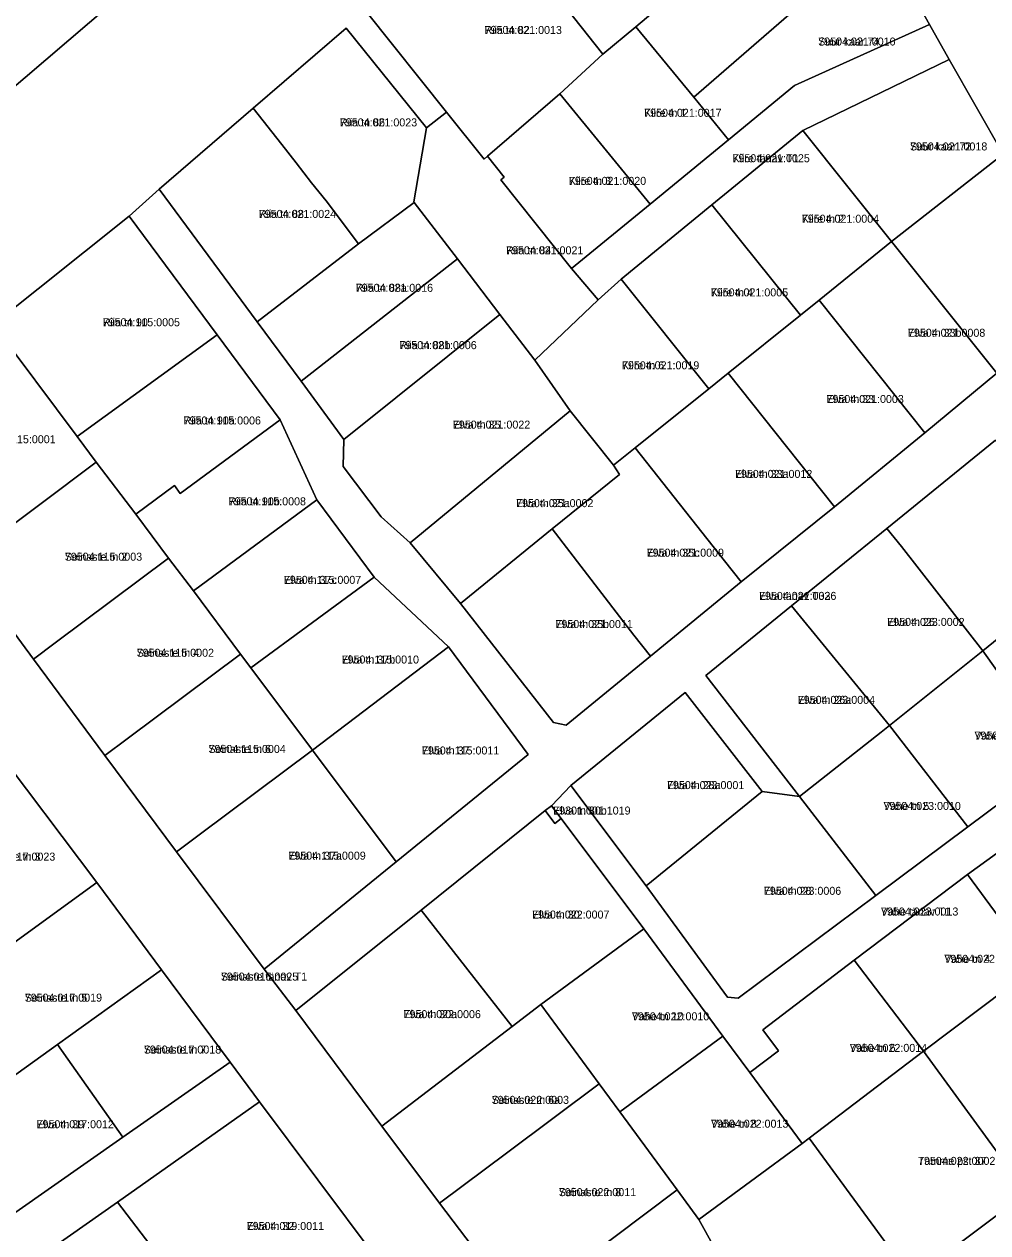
# Model space of a CAD drawing. Extents: x 643847 to 663718, y 6468443 to 6482775.
# Drawn here: x 657926.4 to 658107, y 6472296.7 to 6472523.3 of the extents above; entities that cross this region are included whole.
import ezdxf

# ---------------------------------------------------------------- set-up
doc = ezdxf.new("R2010")
doc.units = 0
for name, color, linetype in [('L_AADRESS', 7, 'Continuous'), ('PIIR', 7, 'Continuous'), ('TUNNUS', 7, 'Continuous')]:
    doc.layers.add(name, color=color, linetype=linetype)

msp = doc.modelspace()

# ---------------------------------------------------------------- linework, layer by layer
at = {"layer": 'PIIR'}
for points in [[(658109.9, 6472498.98), (658099.8, 6472516.73), (658096.1, 6472523.25), (658088.38, 6472536.99), (658078.58, 6472554.42), (658060.67, 6472585.95), (658078.69, 6472600.94), (658092.96, 6472575.85), (658108.64, 6472548.01)], [(657910.09, 6472499.35), (657946.8, 6472530.68)], [(657990.5, 6472525.72), (658005.52, 6472506.81), (658001.79, 6472503.87), (657986.74, 6472522.57), (657969.28, 6472507.57), (657951.64, 6472492.37), (657946.06, 6472487.35), (657920.56, 6472467)], [(658108.45, 6472445.36), (658088.1, 6472428.77), (658070.24, 6472414.27), (658054.19, 6472401.23), (658071.7, 6472378.57), (658064.75, 6472379.46), (658050.3, 6472398.07), (658028.88, 6472380.59), (658025.23, 6472376.82), (658024.07, 6472375.91), (658000.8, 6472357.25), (657977.32, 6472338.42), (657971.33, 6472346.15), (657996.08, 6472366.27), (658020.87, 6472386.41), (658005.92, 6472406.57), (657991.96, 6472419.69), (657981.25, 6472434.15), (657974.33, 6472449.18), (657962.55, 6472465.09), (657946.06, 6472487.35), (657951.64, 6472492.37), (657970.02, 6472467.54), (657978.27, 6472456.39), (657986.32, 6472445.5), (657986.17, 6472440.41), (657993.27, 6472431), (657998.71, 6472426.1), (658008.15, 6472414.72), (658025.59, 6472392.43), (658027.96, 6472391.89), (658043.79, 6472404.88), (658060.82, 6472418.79), (658078.32, 6472432.87), (658095.25, 6472446.71), (658108.73, 6472457.89)], [(657924.82, 6472300.62), (657944.86, 6472314.65), (657964.96, 6472328.73), (657970.47, 6472321.31), (657943.83, 6472302.52), (657922.66, 6472287.6), (657941.58, 6472260.98), (657954.44, 6472243.7), (657950.34, 6472240.85), (657945.7, 6472247.12), (657917.78, 6472284.21)]]:
    msp.add_lwpolyline(points, dxfattribs=at)
for points in [[(658033.23, 6472562.45), (658056.26, 6472535.73), (658041.07, 6472522.82), (658034.87, 6472517.71), (658013.08, 6472545.21)], [(658088.38, 6472536.99), (658075.36, 6472530.04), (658051.89, 6472509.64), (658041.07, 6472522.82), (658056.26, 6472535.73), (658078.58, 6472554.42)], [(657892.19, 6472524.23), (657910.71, 6472539.92), (657927.25, 6472553.66), (657946.8, 6472530.68), (657910.09, 6472499.35), (657907.24, 6472502.76)], [(658013.08, 6472545.21), (658034.87, 6472517.71), (658026.79, 6472510.27), (658013.22, 6472498.56), (658012.61, 6472498.04), (658005.52, 6472506.81), (657990.5, 6472525.72)], [(658096.1, 6472523.25), (658070.78, 6472511.82), (658058.42, 6472501.68), (658051.89, 6472509.64), (658075.36, 6472530.04), (658088.38, 6472536.99)], [(657980.26, 6472493.61), (657977.36, 6472497.33), (657974.66, 6472500.79), (657969.28, 6472507.57), (657986.74, 6472522.57), (658001.79, 6472503.87), (657999.43, 6472490.03), (657999.5, 6472489.93), (657989.03, 6472482.18), (657982.97, 6472490.19)], [(658043.74, 6472489.61), (658026.79, 6472510.27), (658034.87, 6472517.71), (658041.07, 6472522.82), (658051.89, 6472509.64), (658058.42, 6472501.68)], [(658070.78, 6472511.82), (658096.1, 6472523.25), (658099.8, 6472516.73), (658072.35, 6472503.43), (658055.32, 6472489.48), (658038.3, 6472475.53), (658033.97, 6472471.64), (658029.01, 6472477.55), (658043.74, 6472489.61), (658058.42, 6472501.68)], [(658109.9, 6472498.98), (658089, 6472482.59), (658072.35, 6472503.43), (658099.8, 6472516.73)], [(658029.01, 6472477.55), (658015.74, 6472494.14), (658016.37, 6472494.64), (658013.22, 6472498.56), (658026.79, 6472510.27), (658043.74, 6472489.61)], [(657970.02, 6472467.54), (657951.64, 6472492.37), (657969.28, 6472507.57), (657974.66, 6472500.79), (657977.36, 6472497.33), (657980.26, 6472493.61), (657982.97, 6472490.19), (657989.03, 6472482.18)], [(658005.52, 6472506.81), (658012.61, 6472498.04), (658013.22, 6472498.56), (658016.37, 6472494.64), (658015.74, 6472494.14), (658029.01, 6472477.55), (658033.97, 6472471.64), (658022.13, 6472460.33), (658015.57, 6472468.91), (658007.6, 6472479.32), (657999.5, 6472489.93), (657999.43, 6472490.03), (658001.79, 6472503.87)], [(658072.35, 6472503.43), (658089, 6472482.59), (658075.4, 6472471.58), (658071.91, 6472468.75), (658055.32, 6472489.48)], [(658125.26, 6472471.82), (658108.73, 6472457.89), (658089, 6472482.59), (658109.9, 6472498.98)], [(657970.02, 6472467.54), (657989.03, 6472482.18), (657999.5, 6472489.93), (658007.6, 6472479.32), (657978.27, 6472456.39)], [(658055.32, 6472489.48), (658071.91, 6472468.75), (658058.33, 6472457.88), (658054.74, 6472455), (658038.3, 6472475.53)], [(657946.06, 6472487.35), (657962.55, 6472465.09), (657936.28, 6472446.05), (657920.56, 6472467)], [(658095.25, 6472446.71), (658075.4, 6472471.58), (658089, 6472482.59), (658108.73, 6472457.89)], [(657978.27, 6472456.39), (658007.6, 6472479.32), (658015.57, 6472468.91), (657986.32, 6472445.5)], [(658038.3, 6472475.53), (658054.74, 6472455), (658040.94, 6472443.91), (658036.84, 6472440.63), (658028.71, 6472450.85), (658022.13, 6472460.33), (658033.97, 6472471.64)], [(658078.32, 6472432.87), (658058.33, 6472457.88), (658071.91, 6472468.75), (658075.4, 6472471.58), (658095.25, 6472446.71)], [(658015.57, 6472468.91), (658022.13, 6472460.33), (658028.71, 6472450.85), (657998.71, 6472426.1), (657993.27, 6472431), (657986.17, 6472440.41), (657986.32, 6472445.5)], [(657920.56, 6472467), (657936.28, 6472446.05), (657939.88, 6472441.24), (657918.68, 6472425.34), (657914.74, 6472422.38), (657895.64, 6472448.31)], [(657974.33, 6472449.18), (657955.63, 6472435.37), (657954.54, 6472436.83), (657947.29, 6472431.49), (657939.88, 6472441.24), (657936.28, 6472446.05), (657962.55, 6472465.09)], [(658060.82, 6472418.79), (658057.68, 6472422.74), (658040.94, 6472443.91), (658054.74, 6472455), (658058.33, 6472457.88), (658078.32, 6472432.87)], [(658025.33, 6472428.72), (658008.15, 6472414.72), (657998.71, 6472426.1), (658028.71, 6472450.85), (658036.84, 6472440.63), (658037.96, 6472438.91)], [(657898.03, 6472418.61), (657883.59, 6472437.84), (657895.64, 6472448.31), (657914.74, 6472422.38), (657928.08, 6472404.27), (657941.51, 6472386.22), (657954.95, 6472368.16), (657971.33, 6472346.15), (657977.32, 6472338.42), (657993.44, 6472316.73), (658004.21, 6472302.3), (658019.23, 6472282.55), (658029.94, 6472268.09), (658042.89, 6472250.88), (658028.98, 6472242.9), (658014.09, 6472262.87), (658003.39, 6472277.2), (657992.33, 6472292.03), (657970.47, 6472321.31), (657964.96, 6472328.73), (657952.1, 6472346.06), (657939.98, 6472362.39), (657920.22, 6472388.56), (657915.74, 6472393.98)], [(657981.25, 6472434.15), (657958.08, 6472417.08), (657953.39, 6472423.25), (657947.29, 6472431.49), (657954.54, 6472436.83), (657955.63, 6472435.37), (657974.33, 6472449.18)], [(658108.45, 6472445.36), (658127.84, 6472419.7), (658121.81, 6472415.96), (658120.4, 6472417.46), (658106.12, 6472405.88), (658090.87, 6472425.41), (658088.1, 6472428.77)], [(658057.68, 6472422.74), (658060.82, 6472418.79), (658043.79, 6472404.88), (658040.69, 6472408.8), (658025.33, 6472428.72), (658037.96, 6472438.91), (658036.84, 6472440.63), (658040.94, 6472443.91)], [(657914.74, 6472422.38), (657918.68, 6472425.34), (657939.88, 6472441.24), (657947.29, 6472431.49), (657953.39, 6472423.25), (657932.18, 6472407.35), (657928.08, 6472404.27)], [(657991.96, 6472419.69), (657968.86, 6472402.67), (657966.89, 6472405.25), (657958.08, 6472417.08), (657981.25, 6472434.15)], [(658040.69, 6472408.8), (658043.79, 6472404.88), (658027.96, 6472391.89), (658025.59, 6472392.43), (658008.15, 6472414.72), (658025.33, 6472428.72)], [(658088.1, 6472428.77), (658090.87, 6472425.41), (658106.12, 6472405.88), (658088.61, 6472391.85), (658070.24, 6472414.27)], [(657928.08, 6472404.27), (657932.18, 6472407.35), (657953.39, 6472423.25), (657958.08, 6472417.08), (657966.89, 6472405.25), (657945.69, 6472389.35), (657941.51, 6472386.22)], [(658005.92, 6472406.57), (657980.39, 6472387.25), (657968.86, 6472402.67), (657991.96, 6472419.69)], [(658106.12, 6472405.88), (658120.4, 6472417.46), (658121.81, 6472415.96), (658134.18, 6472398.99), (658139.43, 6472390.96), (658130.43, 6472384.65), (658128.26, 6472383.15), (658120.5, 6472385.66)], [(658070.24, 6472414.27), (658088.61, 6472391.85), (658087.03, 6472390.62), (658071.7, 6472378.57), (658054.19, 6472401.23)], [(657980.39, 6472387.25), (658005.92, 6472406.57), (658020.87, 6472386.41), (657996.08, 6472366.27)], [(657941.51, 6472386.22), (657945.69, 6472389.35), (657966.89, 6472405.25), (657968.86, 6472402.67), (657980.39, 6472387.25), (657959.19, 6472371.34), (657954.95, 6472368.16)], [(658103.26, 6472372.83), (658088.61, 6472391.85), (658106.12, 6472405.88), (658120.5, 6472385.66)], [(658050.3, 6472398.07), (658064.75, 6472379.46), (658042.95, 6472361.78), (658028.88, 6472380.59)], [(658086.02, 6472359.98), (658071.7, 6472378.57), (658087.03, 6472390.62), (658088.61, 6472391.85), (658103.26, 6472372.83)], [(657920.22, 6472388.56), (657939.98, 6472362.39), (657914.02, 6472343.6), (657895.41, 6472371.13)], [(657971.33, 6472346.15), (657954.95, 6472368.16), (657959.19, 6472371.34), (657980.39, 6472387.25), (657996.08, 6472366.27)], [(658147.91, 6472357.2), (658161.33, 6472339.4), (658156.66, 6472335.84), (658137.57, 6472362.25), (658124.98, 6472379.67), (658103.2, 6472363.94), (658082, 6472347.83), (658064.84, 6472334.77), (658067.8, 6472330.87), (658062.42, 6472326.79), (658057.38, 6472333.63), (658042.56, 6472353.76), (658027.04, 6472374.44), (658025.23, 6472376.82), (658028.88, 6472380.59), (658042.95, 6472361.78), (658055.46, 6472344.69), (658058.23, 6472340.9), (658060.2, 6472340.75), (658086.02, 6472359.98), (658103.26, 6472372.83), (658120.5, 6472385.66), (658128.26, 6472383.15), (658134.8, 6472374.6)], [(658071.7, 6472378.57), (658086.02, 6472359.98), (658060.2, 6472340.75), (658058.23, 6472340.9), (658055.46, 6472344.69), (658042.95, 6472361.78), (658064.75, 6472379.46)], [(658124.98, 6472379.67), (658137.57, 6472362.25), (658115.96, 6472346.64), (658103.2, 6472363.94)], [(658024.07, 6472375.91), (658025.87, 6472373.51), (658027.04, 6472374.44), (658042.56, 6472353.76), (658023.24, 6472339.54), (658017.83, 6472335.41), (658000.8, 6472357.25)], [(658024.07, 6472375.91), (658025.23, 6472376.82), (658027.04, 6472374.44), (658025.87, 6472373.51)], [(658082, 6472347.83), (658103.2, 6472363.94), (658115.96, 6472346.64), (658094.95, 6472330.78)], [(657952.1, 6472346.06), (657932.61, 6472332.07), (657912.7, 6472317.76), (657901.06, 6472334.22), (657914.02, 6472343.6), (657939.98, 6472362.39)], [(658135.44, 6472319.93), (658156.66, 6472335.84), (658161.33, 6472339.4), (658188.35, 6472359.53), (658192.7, 6472351.65), (658162.67, 6472329.22), (658144.86, 6472315.92), (658131.58, 6472306.05), (658118.46, 6472296.24), (658074.4, 6472263.34), (658048.35, 6472243.89), (658042.89, 6472250.88), (658072.03, 6472272.76), (658092.88, 6472288.13), (658114.34, 6472304.25)], [(658000.8, 6472357.25), (658017.83, 6472335.41), (657993.44, 6472316.73), (657977.32, 6472338.42)], [(658057.38, 6472333.63), (658038.06, 6472319.4), (658034.16, 6472324.7), (658023.24, 6472339.54), (658042.56, 6472353.76)], [(658067.8, 6472330.87), (658064.84, 6472334.77), (658082, 6472347.83), (658094.95, 6472330.78), (658073.56, 6472314.48), (658072.21, 6472313.49), (658062.42, 6472326.79)], [(657964.96, 6472328.73), (657944.86, 6472314.65), (657932.61, 6472332.07), (657952.1, 6472346.06)], [(658114.34, 6472304.25), (658094.95, 6472330.78), (658115.96, 6472346.64), (658135.44, 6472319.93)], [(657993.44, 6472316.73), (658017.83, 6472335.41), (658023.24, 6472339.54), (658034.16, 6472324.7), (658017.03, 6472311.88), (658004.21, 6472302.3)], [(657924.82, 6472300.62), (657912.7, 6472317.76), (657932.61, 6472332.07), (657944.86, 6472314.65)], [(658062.42, 6472326.79), (658072.21, 6472313.49), (658052.88, 6472299.26), (658048.8, 6472304.81), (658038.06, 6472319.4), (658057.38, 6472333.63)], [(658092.88, 6472288.13), (658073.56, 6472314.48), (658094.95, 6472330.78), (658114.34, 6472304.25)], [(658004.21, 6472302.3), (658017.03, 6472311.88), (658034.16, 6472324.7), (658038.06, 6472319.4), (658048.8, 6472304.81), (658019.23, 6472282.55)], [(657970.47, 6472321.31), (657992.33, 6472292.03), (657965.93, 6472273.39), (657963.86, 6472276.31), (657943.83, 6472302.52)], [(658072.03, 6472272.76), (658058.28, 6472289.41), (658052.88, 6472299.26), (658072.21, 6472313.49), (658073.56, 6472314.48), (658092.88, 6472288.13)], [(658019.23, 6472282.55), (658048.8, 6472304.81), (658052.88, 6472299.26), (658058.28, 6472289.41), (658042.72, 6472277.71), (658029.94, 6472268.09)], [(657943.83, 6472302.52), (657963.86, 6472276.31), (657941.58, 6472260.98), (657922.66, 6472287.6)]]:
    msp.add_lwpolyline(points, close=True, dxfattribs=at)

# ---------------------------------------------------------------- texts
at = {"layer": 'L_AADRESS'}
for s, p in [('Riia tn 82', (658012.68, 6472521.49)), ('Suur kaar 74', (658075.24, 6472519.33)), ('Kiire tn 1', (658042.61, 6472505.97)), ('Riia tn 86', (657985.54, 6472504.17)), ('Suur kaar 72', (658092.44, 6472499.66)), ('Kiire tänav T1', (658059.16, 6472497.45)), ('Kiire tn 3', (658028.48, 6472493.21)), ('Riia tn 88', (657970.34, 6472487.01)), ('Kiire tn 2', (658072.16, 6472486.11)), ('Riia tn 84', (658016.7, 6472480.19)), ('Riia tn 88a', (657988.52, 6472473.16)), ('Kiire tn 4', (658055.1, 6472472.3)), ('Riia tn 90', (657941.07, 6472466.7)), ('Elva tn 33b', (658092.06, 6472464.73)), ('Riia tn 88b', (657996.71, 6472462.41)), ('Kiire tn 6', (658038.44, 6472458.63)), ('Elva tn 33', (658076.79, 6472452.31)), ('Riia tn 90a', (657956.25, 6472448.29)), ('Elva tn 35', (658006.74, 6472447.51)), ('Elva tn 33a', (658059.63, 6472438.27)), ('Riia tn 90b', (657964.69, 6472433.13)), ('Elva tn 35a', (658018.59, 6472432.79)), ('Elva tn 35c', (658043.07, 6472423.5)), ('Soinaste tn 2', (657933.98, 6472422.75)), ('Elva tn 37c', (657975.05, 6472418.41)), ('Elva tänav T33', (658064.14, 6472415.4)), ('Elva tn 35b', (658025.97, 6472410.12)), ('Elva tn 26', (658088.18, 6472410.52)), ('Soinaste tn 4', (657947.45, 6472404.74)), ('Elva tn 37b', (657985.88, 6472403.47)), ('Elva tn 26a', (658071.4, 6472395.91)), ('Vahe tn 3', (658104.55, 6472389.21)), ('Soinaste tn 6', (657960.91, 6472386.71)), ('Elva tn 37', (658000.94, 6472386.42)), ('Elva tn 28a', (658046.88, 6472379.93)), ('Vahe tn 5', (658087.48, 6472376.02)), ('Elva tn 30b', (658025.55, 6472375.16)), ('Soinaste tn 3', (657917.69, 6472366.52)), ('Elva tn 37a', (657975.9, 6472366.7)), ('Elva tn 28', (658065.05, 6472360.11)), ('Elva tn 30', (658021.59, 6472355.66)), ('Vahe tänav T1', (658087.01, 6472356.23)), ('Vahe tn 4', (658098.89, 6472347.36)), ('Soinaste tänav T1', (657963.24, 6472344.03)), ('Soinaste tn 5', (657926.46, 6472340.08)), ('Elva tn 30a', (657997.49, 6472336.99)), ('Vahe tn 10', (658040.31, 6472336.58)), ('Soinaste tn 7', (657948.79, 6472330.35)), ('Vahe tn 6', (658081.16, 6472330.66)), ('Soinaste tn 6a', (658014.01, 6472320.92)), ('Elva tn 39', (657928.68, 6472316.35)), ('Vahe tn 8', (658055.14, 6472316.45)), ('Tamme pst 37', (658093.95, 6472309.48)), ('Soinaste tn 8', (658026.6, 6472303.62)), ('Elva tn 32', (657968.08, 6472297.27))]:
    msp.add_text(s, height=1.5, dxfattribs=at).set_placement(p)
at = {"layer": 'TUNNUS'}
for s, p in [('79504:021:0013', (658012.68, 6472521.49)), ('79504:021:0010', (658075.24, 6472519.33)), ('79504:021:0017', (658042.61, 6472505.97)), ('79504:021:0023', (657985.54, 6472504.17)), ('79504:021:0018', (658092.44, 6472499.66)), ('79504:021:0025', (658059.16, 6472497.45)), ('79504:021:0020', (658028.48, 6472493.21)), ('79504:021:0024', (657970.34, 6472487.01)), ('79504:021:0004', (658072.16, 6472486.11)), ('79504:021:0021', (658016.7, 6472480.19)), ('79504:021:0016', (657988.52, 6472473.16)), ('79504:021:0005', (658055.1, 6472472.3)), ('79504:115:0005', (657941.07, 6472466.7)), ('79504:021:0008', (658092.06, 6472464.73)), ('79504:021:0006', (657996.71, 6472462.41)), ('79504:021:0019', (658038.44, 6472458.63)), ('79504:021:0003', (658076.79, 6472452.31)), ('79504:115:0006', (657956.25, 6472448.29)), ('79504:021:0022', (658006.74, 6472447.51)), ('79504:115:0001', (657917.76, 6472444.77)), ('79504:021:0012', (658059.63, 6472438.27)), ('79504:115:0008', (657964.69, 6472433.13)), ('79504:021:0002', (658018.59, 6472432.79)), ('79504:021:0009', (658043.07, 6472423.5)), ('79504:115:0003', (657933.98, 6472422.75)), ('79504:115:0007', (657975.05, 6472418.41)), ('79504:021:0026', (658064.14, 6472415.4)), ('79504:021:0011', (658025.97, 6472410.12)), ('79504:023:0002', (658088.18, 6472410.52)), ('79504:115:0002', (657947.45, 6472404.74)), ('79504:115:0010', (657985.88, 6472403.47)), ('79504:023:0004', (658071.4, 6472395.91)), ('79504:023:0009', (658104.55, 6472389.21)), ('79504:115:0004', (657960.91, 6472386.71)), ('79504:115:0011', (658000.94, 6472386.42)), ('79504:023:0001', (658046.88, 6472379.93)), ('79504:023:0010', (658087.48, 6472376.02)), ('79301:001:1019', (658025.55, 6472375.16)), ('79504:017:0023', (657917.69, 6472366.52)), ('79504:115:0009', (657975.9, 6472366.7)), ('79504:023:0006', (658065.05, 6472360.11)), ('79504:022:0007', (658021.59, 6472355.66)), ('79504:023:0013', (658087.01, 6472356.23)), ('79504:022:0015', (658098.89, 6472347.36)), ('79504:016:0025', (657963.24, 6472344.03)), ('79504:017:0019', (657926.46, 6472340.08)), ('79504:022:0006', (657997.49, 6472336.99)), ('79504:022:0010', (658040.31, 6472336.58)), ('79504:017:0018', (657948.79, 6472330.35)), ('79504:022:0014', (658081.16, 6472330.66)), ('79504:022:0003', (658014.01, 6472320.92)), ('79504:017:0012', (657928.68, 6472316.35)), ('79504:022:0013', (658055.14, 6472316.45)), ('79504:022:0002', (658093.95, 6472309.48)), ('79504:022:0011', (658026.6, 6472303.62)), ('79504:019:0011', (657968.08, 6472297.27))]:
    msp.add_text(s, height=1.5, dxfattribs=at).set_placement(p)

doc.saveas('drawing.dxf')
